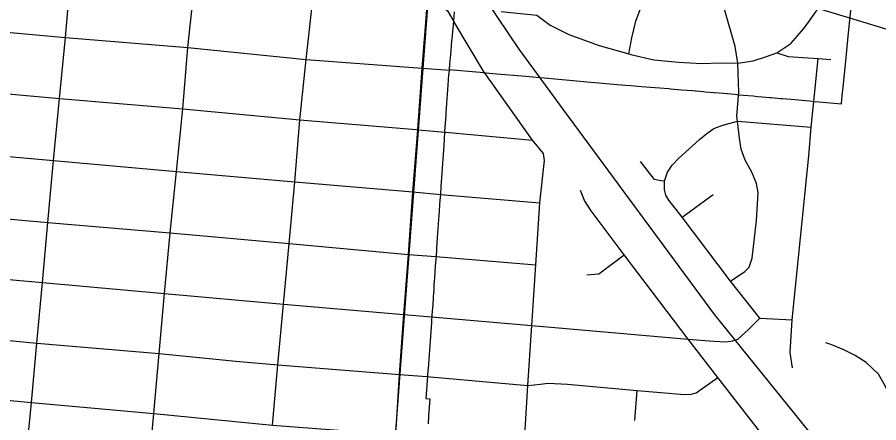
# Model space of a CAD drawing. Extents: x 0 to 34, y 0 to 22.
# Drawn here: x 7.446 to 8.337, y 14.998 to 15.418 of the extents above; entities that cross this region are included whole.
import ezdxf

# ---------------------------------------------------------------- set-up
doc = ezdxf.new("R2010")
doc.units = 0
for name, color, linetype in [('Default', 7, 'Continuous'), ('GM_X_City_Street', 7, 'Continuous'), ('GM_X_Corporation', 7, 'Continuous'), ('GM_X_Minor_River', 7, 'Continuous'), ('GM_X_Rail_Line', 7, 'Continuous'), ('GM_X_Section', 7, 'Continuous'), ('GM_X_State_Route', 7, 'Continuous'), ('SH_Text', 7, 'Continuous')]:
    doc.layers.add(name, color=color, linetype=linetype)

msp = doc.modelspace()

# ---------------------------------------------------------------- linework, layer by layer
at = {"layer": 'Default'}
msp.add_lwpolyline([(8.9, 15.6028), (8.9, 15.78137), (7.90346, 15.87364), (7.82775, 14.86502), (8.83407, 14.76814)], close=True, dxfattribs=at)
at = {"layer": 'GM_X_City_Street'}
for p, q in [((7.92809, 15.36168), (7.89719, 15.41296)), ((8.27023, 15.33378), (8.2743, 15.37479)), ((7.88851, 15.29861), (7.97875, 15.29004)), ((7.88363, 15.23406), (7.98638, 15.22522)), ((8.13339, 15.2105), (8.16546, 15.23397)), ((7.87876, 15.16978), (7.98222, 15.16109)), ((8.08467, 15.00006), (8.08703, 15.03088))]:
    msp.add_line(p, q, dxfattribs=at)
for points in [[(7.45437, 14.95858), (7.46012, 15.01847), (7.46565, 15.07992), (7.47159, 15.1428), (7.47712, 15.20508), (7.48306, 15.2692), (7.4892, 15.33331), (7.49535, 15.39661), (7.50108, 15.46093), (7.50743, 15.52423), (7.5137, 15.59507), (7.52033, 15.66573), (7.5261, 15.72493), (7.53198, 15.78293), (7.53744, 15.84187), (7.5428, 15.89997), (7.54795, 15.9587), (7.55425, 16.03351), (7.5551, 16.05788), (7.55404, 16.07175), (7.55026, 16.08941), (7.54029, 16.10962), (7.5399, 16.11055)], [(8.2316, 15.38052), (8.24587, 15.39036), (8.25317, 15.39863), (8.26095, 15.40738), (8.27166, 15.42296), (8.27652, 15.43171), (8.28139, 15.44144), (8.2843, 15.4682), (8.28917, 15.51733), (8.2989, 15.64624), (8.30595, 15.72335), (8.30814, 15.74159), (8.3096, 15.76008), (8.31155, 15.77029), (8.31738, 15.78683), (8.32906, 15.80824), (8.33528, 15.82609)], [(7.70959, 14.99525), (7.71526, 15.05775), (7.72107, 15.12055), (7.72674, 15.18305), (7.7327, 15.247), (7.73808, 15.31111), (7.74455, 15.37377), (7.75174, 15.43931), (7.75683, 15.50341), (7.76368, 15.56793), (7.76958, 15.62993), (7.77616, 15.69136), (7.77645, 15.71112)], [(8.07847, 15.37944), (8.08155, 15.39624), (8.08556, 15.41354), (8.09415, 15.43677), (8.1051, 15.46866), (8.11813, 15.50975), (8.12715, 15.54934), (8.13075, 15.57015), (8.13696, 15.62714)], [(8.19225, 15.34015), (8.19153, 15.35973), (8.19098, 15.3701), (8.18828, 15.38736), (8.17693, 15.42673), (8.17203, 15.44642), (8.16932, 15.46484), (8.1704, 15.48434), (8.17311, 15.5071), (8.17907, 15.53257), (8.18247, 15.55953)], [(7.80248, 14.50741), (7.8026, 14.50944), (7.80419, 14.53992), (7.80967, 14.60835), (7.81431, 14.67421), (7.81979, 14.73808), (7.81996, 14.74034), (7.82422, 14.80234), (7.8282, 14.85973), (7.82851, 14.86492), (7.83323, 14.92441), (7.83738, 14.98531), (7.84122, 15.04775), (7.84541, 15.10967), (7.85043, 15.17176), (7.85477, 15.23687), (7.86017, 15.30105), (7.86443, 15.36461), (7.86956, 15.42929), (7.87493, 15.48931), (7.87753, 15.51728)], [(7.27719, 15.48093), (7.28838, 15.47996), (7.37327, 15.4726), (7.50108, 15.46093), (7.62891, 15.4505), (7.75174, 15.43931), (7.86956, 15.42929), (7.8845, 15.42769), (7.88815, 15.42634), (7.89074, 15.42395), (7.89719, 15.41296)], [(7.58146, 14.94729), (7.58683, 15.00705), (7.59242, 15.0693), (7.59802, 15.13158), (7.60365, 15.19419), (7.61039, 15.25791), (7.61681, 15.32264), (7.62191, 15.38621), (7.62891, 15.4505)], [(7.94641, 15.42356), (7.98312, 15.4197), (7.997, 15.40942), (8.01627, 15.39952), (8.04778, 15.38807), (8.07847, 15.37944), (8.08035, 15.37891), (8.10428, 15.37349), (8.12959, 15.37103), (8.15388, 15.36972), (8.17293, 15.37038), (8.19098, 15.3701), (8.20706, 15.37234), (8.22085, 15.37694), (8.2316, 15.38052), (8.24305, 15.37687), (8.2743, 15.37479), (8.28732, 15.37375)], [(7.28302, 15.41531), (7.29422, 15.4145), (7.36629, 15.40832), (7.49535, 15.39661), (7.62191, 15.38621), (7.74455, 15.37377), (7.86443, 15.36461), (7.89337, 15.3628)], [(7.93914, 14.43752), (7.94569, 14.53392), (7.95226, 14.61493), (7.95238, 14.62456), (7.94521, 14.63248), (7.94669, 14.66746), (7.95296, 14.73502), (7.96055, 14.8451), (7.96582, 14.91219), (7.96987, 14.97313), (7.97374, 15.03613), (7.97806, 15.09848), (7.98222, 15.16109), (7.98638, 15.22522), (7.99124, 15.26922), (7.99013, 15.27644), (7.97875, 15.29004), (7.92809, 15.36168)], [(7.28896, 15.34585), (7.30047, 15.345), (7.32364, 15.34329), (7.40166, 15.34121), (7.4892, 15.33331), (7.61681, 15.32264), (7.73808, 15.31111), (7.85819, 15.30122)], [(8.1835, 15.14429), (8.19836, 15.15414), (8.20294, 15.15872), (8.206, 15.16803), (8.2103, 15.20717), (8.21196, 15.22966), (8.2121, 15.2359), (8.21043, 15.24549), (8.20572, 15.25701), (8.19864, 15.2695), (8.19447, 15.28074), (8.19267, 15.29213), (8.19069, 15.3099), (8.19003, 15.31503), (8.19225, 15.34015)], [(8.24764, 15.05433), (8.24542, 15.0703), (8.24721, 15.10431), (8.26444, 15.27394), (8.26707, 15.30379), (8.27023, 15.33378)], [(8.11521, 15.24785), (8.1184, 15.25701), (8.12312, 15.26423), (8.12964, 15.2713), (8.1513, 15.29088), (8.15893, 15.29726), (8.16643, 15.30212), (8.17573, 15.30587), (8.19069, 15.3099), (8.26707, 15.30379)], [(7.85819, 15.30122), (7.86017, 15.30105), (7.88851, 15.29861)], [(7.30583, 15.28513), (7.48306, 15.2692), (7.61039, 15.25791), (7.7327, 15.247), (7.85477, 15.23687), (7.88363, 15.23406)], [(8.21371, 15.10593), (8.1835, 15.14429), (8.13339, 15.2105), (8.11965, 15.22813), (8.11674, 15.23341), (8.11507, 15.23923), (8.11521, 15.24785), (8.11132, 15.24826), (8.10494, 15.24951), (8.0905, 15.26825)], [(8.44445, 14.41972), (8.451, 14.51656), (8.45794, 14.60152), (8.46058, 14.63262), (8.46002, 14.64178), (8.45781, 14.65066), (8.45392, 14.65899), (8.44656, 14.67093), (8.4168, 14.71819), (8.41047, 14.72742), (8.38701, 14.76102), (8.36285, 14.79392), (8.34798, 14.81194), (8.26805, 14.9151), (8.22792, 14.97021), (8.17045, 15.04462), (8.13972, 15.08425), (8.07356, 15.17136), (8.03941, 15.21703), (8.03261, 15.22771), (8.02817, 15.23813)], [(7.3, 15.22092), (7.31182, 15.21986), (7.47712, 15.20508), (7.60365, 15.19419), (7.72674, 15.18305), (7.85043, 15.17176), (7.87876, 15.16978)], [(8.03497, 15.15095), (8.04719, 15.15192), (8.07356, 15.17136)], [(7.30583, 15.15694), (7.31777, 15.15674), (7.47159, 15.1428), (7.59802, 15.13158), (7.72107, 15.12055), (7.84541, 15.10967), (7.87405, 15.10745)], [(7.87405, 15.10745), (7.97806, 15.09848), (8.13972, 15.08425), (8.16629, 15.0821), (8.17879, 15.08154), (8.18601, 15.08238), (8.19114, 15.08432), (8.19447, 15.08737), (8.20183, 15.09376), (8.21371, 15.10593), (8.24721, 15.10431)], [(7.32322, 15.09378), (7.46565, 15.07992), (7.59242, 15.0693), (7.6718, 15.06146), (7.71526, 15.05775), (7.84122, 15.04775), (7.86936, 15.04557)], [(7.86936, 15.04557), (7.97374, 15.03613), (7.9868, 15.03754), (7.99485, 15.03865), (8.01498, 15.03754), (8.08703, 15.03088), (8.13589, 15.02685), (8.14269, 15.02713), (8.14797, 15.02865), (8.17045, 15.04462)], [(7.3291, 15.03094), (7.46012, 15.01847), (7.58683, 15.00705), (7.70959, 14.99525), (7.83738, 14.98531), (7.86862, 14.98272)]]:
    msp.add_lwpolyline(points, dxfattribs=at)
at = {"layer": 'GM_X_Corporation'}
msp.add_lwpolyline([(7.89773, 15.42315), (7.89683, 15.41339), (7.8961, 15.40538), (7.89595, 15.40378), (7.89539, 15.39775), (7.89498, 15.39322), (7.89453, 15.38831), (7.89401, 15.38266), (7.89366, 15.37888), (7.89271, 15.36851), (7.8923, 15.36337), (7.89193, 15.35878), (7.89187, 15.35813), (7.89111, 15.34717), (7.89046, 15.33772), (7.89013, 15.33299), (7.8898, 15.32827), (7.88914, 15.31882), (7.88896, 15.3162), (7.88838, 15.30786), (7.88778, 15.29915), (7.88778, 15.29913), (7.88721, 15.29086), (7.88718, 15.29051), (7.88645, 15.2799), (7.88579, 15.27045), (7.88553, 15.26667), (7.88514, 15.261), (7.88449, 15.25156), (7.88386, 15.24249), (7.88373, 15.2406), (7.88338, 15.23554), (7.88333, 15.23485), (7.88301, 15.23021), (7.88287, 15.22832), (7.88211, 15.21745), (7.88174, 15.21226), (7.88145, 15.20801), (7.88111, 15.20328), (7.88078, 15.19856), (7.88048, 15.19431), (7.88012, 15.18912), (7.87936, 15.17825), (7.87922, 15.17636), (7.87886, 15.17114), (7.87851, 15.16597), (7.87838, 15.16408), (7.8777, 15.15416), (7.87721, 15.14707), (7.87705, 15.14471), (7.87704, 15.14455), (7.87672, 15.13994), (7.8764, 15.13522), (7.87591, 15.12813), (7.87575, 15.12577), (7.87507, 15.11585), (7.87494, 15.11396), (7.87456, 15.10847), (7.87421, 15.10357), (7.87407, 15.10168), (7.87336, 15.09176), (7.87268, 15.08231), (7.87234, 15.07758), (7.872, 15.07286), (7.87133, 15.06341), (7.87061, 15.0535), (7.87048, 15.05161), (7.87011, 15.04641), (7.87007, 15.04592), (7.86981, 15.04121), (7.86907, 15.03162), (7.86844, 15.02258), (7.87241, 15.02222), (7.87181, 15.01366), (7.87122, 15.0051), (7.87063, 14.99654)], dxfattribs=at)
at = {"layer": 'GM_X_Minor_River'}
msp.add_lwpolyline([(8.47966, 14.91644), (8.46993, 14.92021), (8.45908, 14.9244), (8.44902, 14.9297), (8.4368, 14.93813), (8.42675, 14.94381), (8.41528, 14.95183), (8.40492, 14.95942), (8.39392, 14.97008), (8.38487, 14.98218), (8.37246, 14.99593), (8.36043, 15.00967), (8.35024, 15.02182), (8.34353, 15.03574), (8.33675, 15.04776), (8.3239, 15.06001), (8.3124, 15.06726), (8.30084, 15.073), (8.28851, 15.07839), (8.28213, 15.08052)], dxfattribs=at)
at = {"layer": 'GM_X_Rail_Line'}
msp.add_lwpolyline([(7.76631, 16.17032), (7.77508, 16.13743), (7.77946, 16.09192), (7.77995, 16.01841), (7.7813, 15.93269), (7.78495, 15.88796), (7.79153, 15.83313), (7.80572, 15.75059), (7.81784, 15.70483), (7.83045, 15.65987), (7.8458, 15.61546), (7.85731, 15.58147), (7.89573, 15.50605), (7.93121, 15.43418), (7.96441, 15.38435), (8.01081, 15.32124), (8.167, 15.10939), (8.26419, 14.98904), (8.42963, 14.77298)], dxfattribs=at)
at = {"layer": 'GM_X_Section'}
msp.add_lwpolyline([(6.90635, 15.9571), (7.90346, 15.87364), (7.82775, 14.86502), (6.81453, 14.95787)], close=True, dxfattribs=at)
at = {"layer": 'GM_X_State_Route'}
msp.add_lwpolyline([(7.89773, 15.42315), (7.89683, 15.41339), (7.8961, 15.40538), (7.89595, 15.40378), (7.89539, 15.39775), (7.89498, 15.39322), (7.89453, 15.38831), (7.89401, 15.38266), (7.89366, 15.37888), (7.89271, 15.36851), (7.89229, 15.36332), (7.92437, 15.3605), (7.93062, 15.35995), (7.93765, 15.35933), (7.97185, 15.35632), (7.97885, 15.3557), (7.98252, 15.35538), (7.99058, 15.35467), (8.00567, 15.35335), (8.02076, 15.35202), (8.0349, 15.35077), (8.04716, 15.3497), (8.05848, 15.3487), (8.07083, 15.34761), (8.07501, 15.34725), (8.08027, 15.34678), (8.09136, 15.34587), (8.1008, 15.3451), (8.11024, 15.34433), (8.11968, 15.34356), (8.12125, 15.34343), (8.12157, 15.3434), (8.12912, 15.34278), (8.13289, 15.34247), (8.13856, 15.34201), (8.14431, 15.34154), (8.14741, 15.34127), (8.14809, 15.34121), (8.15554, 15.34054), (8.15742, 15.34038), (8.1663, 15.33959), (8.16686, 15.33954), (8.17629, 15.3387), (8.18761, 15.3377), (8.19232, 15.33728), (8.19704, 15.33687), (8.20688, 15.33599), (8.21155, 15.33558), (8.21631, 15.33516), (8.22438, 15.33444), (8.22574, 15.33432), (8.23517, 15.33348), (8.2372, 15.3333), (8.25003, 15.33217), (8.26535, 15.33081), (8.26988, 15.33041), (8.27478, 15.32997), (8.29835, 15.32788), (8.29922, 15.33651), (8.30009, 15.34506), (8.30143, 15.35843), (8.30246, 15.36855), (8.30575, 15.40123), (8.30841, 15.42762)], dxfattribs=at)
at = {"layer": 'SH_Text'}
msp.add_lwpolyline([(5.48054, 16.27158), (9.33297, 15.37176), (10.6987, 15.37325), (10.69627, 15.09924), (9.35543, 15.09943)], close=True, dxfattribs=at)

doc.saveas('drawing.dxf')
